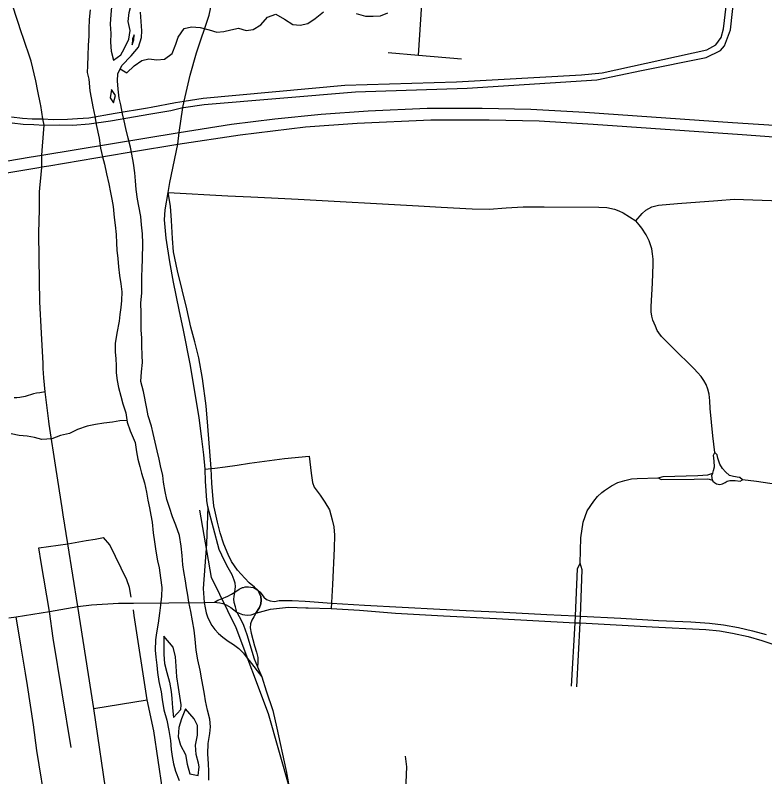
# Model space of a CAD drawing. Extents: x 114604 to 551442, y 316898 to 567001.
# Drawn here: x 173709 to 179238, y 435706 to 441321 of the extents above; entities that cross this region are included whole.
import ezdxf

# ---------------------------------------------------------------- set-up
doc = ezdxf.new("R2010")
doc.units = 0
for name, color, linetype in [('_CIVIL_CONSTRUCTION', 7, 'Continuous'), ('DV_X_County_Line', 7, 'Continuous'), ('GE_P_Alignment_1000_Bearings', 7, 'Continuous'), ('GE_P_Alignment_1000_Stations', 7, 'Continuous'), ('GE_P_Alignment_100_Cardinal_Points', 7, 'Continuous'), ('GE_P_Alignment_500_Bearings', 7, 'Continuous'), ('GE_P_Alignment_500_Cardinal_Points', 7, 'Continuous'), ('GE_P_Alignment_500_Stations', 7, 'Continuous'), ('PM_P_Cells', 7, 'Continuous')]:
    doc.layers.add(name, color=color, linetype=linetype)

msp = doc.modelspace()

# ---------------------------------------------------------------- linework, layer by layer
at = {"layer": '_CIVIL_CONSTRUCTION'}
for p, q in [((173899.9, 440146.7), (173904.4, 440197.6)), ((174097.8, 437424.5), (174063.3, 437636.2)), ((174171.5, 436960.1), (174097.8, 437424.5)), ((175497.3, 437081.9), (175472.7, 437102.8)), ((173715.4, 436885.6), (173961.7, 436924.7)), ((173961.7, 436924.7), (174171.5, 436960.1)), ((173661.3, 436878.6), (173715.4, 436885.6))]:
    msp.add_line(p, q, dxfattribs=at)
for points in [[(174837.2, 440015), (174849.3, 440087.5), (174908.2, 440370.5), (174917.7, 440457.1), (174944.2, 440640.1), (174955.1, 440687.7), (174999.3, 440879.8), (175045, 441043.5), (175139.1, 441320.6), (175203.4, 441629.2), (175251.8, 442227.3), (175263.5, 442372.2), (175334.9, 443255.4), (175335.3, 443259.6), (175353.1, 444474.3), (175339.4, 444629.4), (175315.8, 444774.3), (175198.3, 445276.6), (175130, 445722), (175052.1, 446230.4), (174839.2, 446906.7), (174724, 447363.2), (174614.1, 447947.2), (174384.9, 448836.9)], [(173757, 441184.2), (173618.1, 441615.4), (173577.3, 441778.8), (173525.6, 441953.4)], [(173895, 440666.2), (173875.8, 440760), (173861, 440836), (173825.7, 440982.3), (173763.6, 441163.7), (173757, 441184.2)], [(173910.4, 440356.4), (173921.9, 440509.8), (173913.5, 440557.1), (173897.3, 440655.2), (173895, 440666.2)], [(173904.4, 440197.6), (173904.8, 440202.7), (173905.4, 440289.9), (173910.4, 440356.4)], [(173886.6, 439888.8), (173888.9, 440019.3), (173891.1, 440044.8), (173899.9, 440146.7)], [(175328.7, 437066.7), (175334.2, 437108.7), (175331.9, 437133.7), (175324.9, 437156.1), (175309.4, 437194.9), (175279.5, 437246.8), (175253.1, 437298.7), (175214.3, 437381.8), (175129.9, 437695), (175123.1, 437742.2), (175113.4, 437886.3), (175109.3, 437974.8), (175099.9, 438078.9), (175085.1, 438196.8), (175064.9, 438353), (175041.3, 438502.1), (174999.6, 438750.1), (174949.1, 438999.7), (174918.6, 439148.8), (174877.2, 439351.7), (174848.3, 439502.5), (174822.7, 439675.9), (174809.7, 439811.3), (174815.7, 439885.9), (174837.2, 440015)], [(175472.7, 437102.8), (175433.5, 437136.2), (175401.8, 437170.6), (175348.2, 437229.9), (175303.2, 437293.6), (175279, 437344.5), (175247, 437421.3), (175221.4, 437503.6), (175200.2, 437583.7), (175181.2, 437670.4), (175173.3, 437704), (175166.3, 437779), (175158.7, 437871), (175154.2, 437978.4), (175129.6, 438290.9), (175116.4, 438441.9), (175090.6, 438641.4), (175063.5, 438795.7), (175033.1, 438911.8), (175004.5, 439021), (174974.1, 439156.2), (174906.1, 439436.9), (174877.3, 439577.4), (174867.9, 439674.5), (174861.7, 439806.4), (174854, 439912.3), (174837.2, 440015)], [(173886.3, 439526.4), (173883.7, 439716.4), (173886.6, 439888.8)], [(173914, 438752.3), (173902.4, 438976.7), (173890.8, 439208.1), (173886.3, 439526.4)], [(173920.8, 438648.5), (173915.9, 438716.6), (173914, 438752.3)], [(174063.3, 437636.2), (174054.7, 437689.1), (174011.6, 437972), (173958.9, 438306.5), (173956.1, 438328.1), (173928.4, 438543.7), (173920.8, 438648.5)], [(175328.7, 437066.7), (175344, 437077), (175360.1, 437087.9), (175386, 437101.1), (175392.7, 437102.4)], [(175392.7, 437102.4), (175406, 437105.1), (175429, 437105.8), (175445.6, 437103.8), (175466.8, 437100.5), (175497.3, 437081.9)], [(175483.8, 436912), (175509.7, 436953.3), (175519.3, 436981.6), (175522.3, 437007.7), (175520.8, 437034.9), (175510.6, 437057.4), (175504.5, 437072.3), (175497.3, 437081.9)], [(175497.3, 437081.9), (175515, 437065.8), (175541.7, 437030.6), (175562.4, 437013.4), (175588.6, 437002.7), (175622.2, 436998.6), (175654.7, 437004.3), (175752.4, 437006.1), (175848.1, 437000.3)], [(175177.5, 436993.1), (175204.4, 437008.6), (175231.4, 437017.5), (175276.9, 437037.4), (175303.4, 437052.2), (175328.7, 437066.7)], [(175344.4, 436919), (175333.9, 436958.6), (175325, 436990), (175321.5, 437017.1), (175322.7, 437031.4), (175323.1, 437036.7), (175325.5, 437050.6), (175328.7, 437066.7)], [(174171.5, 436960.1), (174272.1, 436973.8), (174471.5, 436986.7), (174582.3, 436986.1), (175101.8, 436991.3)], [(175101.8, 436991.3), (175103.3, 436991.4), (175177.5, 436993.1)], [(175177.5, 436993.1), (175196.3, 436991.4), (175217.5, 436988.3), (175239.3, 436982.4), (175265.5, 436973.8), (175299.6, 436954.6), (175344.4, 436919)], [(175848.1, 437000.3), (175881.6, 436998.3), (176041.2, 436986.7)], [(176041.2, 436986.7), (176285.9, 436970), (176563.3, 436956.2), (176840.4, 436942.4), (177036.4, 436932.4), (177312, 436918.3), (177629.2, 436902.8), (177842, 436891.7), (177877.6, 436889.8), (178176.4, 436874.8), (178455.2, 436859), (178691.6, 436847.5), (178831.2, 436837.7), (178934.8, 436825.9), (179044.1, 436807.1), (179147.6, 436782.4), (179248.7, 436754)], [(175344.4, 436919), (175359.7, 436912), (175372.2, 436907), (175386, 436902.8), (175402.5, 436899.6), (175423.1, 436897.1), (175448.1, 436899.8), (175483.8, 436912)], [(175483.8, 436912), (175592.4, 436942.6), (175724.6, 436955.4), (175852, 436951)], [(175852, 436951), (175870.8, 436950.4), (176039.5, 436946.7)], [(176039.5, 436946.7), (176248.7, 436933.8), (176515, 436911.4), (176867.2, 436892.9), (177259.6, 436872), (177840.1, 436842), (177875.6, 436840.1), (178406.2, 436812.4), (178802.7, 436790.7), (178903, 436780.7), (179001, 436764.4), (179114.5, 436739.9), (179215.6, 436711.5), (179305.6, 436681.2), (179406, 436641), (179565.1, 436564.1), (179660.8, 436508.8), (179731, 436463.8), (179793.6, 436419.7), (179891.2, 436351.7), (179987.9, 436283.4), (180145.2, 436172.2), (180354.5, 436043.7), (180413.7, 436016.1)]]:
    msp.add_lwpolyline(points, dxfattribs=at)
at = {"layer": 'DV_X_County_Line'}
for points in [[(174428.8, 442247.2), (174373.8, 442173.7), (174365, 442109.7), (174362.3, 442051.6), (174363.6, 441999.5), (174371, 441949.3), (174386.1, 441883), (174397.4, 441828.8), (174414.8, 441778.4), (174426.1, 441724.2), (174429.2, 441652), (174426.3, 441583.9), (174424.6, 441445.7), (174419.7, 441379.6), (174413, 441325.6), (174410.1, 441255.5), (174413.3, 441187.3), (174412.5, 441123.2), (174415.6, 441055), (174432.7, 440988.7), (174487.3, 441030.1)], [(174487.3, 441030.1), (174511.9, 441073.9), (174546.8, 441143.6), (174555.6, 441207.6), (174542.5, 441273.9), (174549.3, 441339.9), (174566.2, 441407.9), (174593.1, 441475.7), (174611.9, 441537.6), (174614.7, 441601.7), (174565.5, 441662.4), (174506.1, 441719.2), (174500.8, 441771.4), (174497.8, 441847.6), (174500.6, 441915.7), (174509.5, 441979.7), (174506.3, 442047.9), (174486.9, 442098.2), (174455.8, 442168.7), (174428.8, 442247.2)], [(174261.4, 441361.5), (174254.5, 441289.4), (174251.6, 441221.3), (174250.9, 441169.2), (174246, 441097.1), (174245.1, 441023), (174242.1, 440948.9), (174239.5, 440898.8), (174250.8, 440848.6), (174259.7, 440762.3), (174269.1, 440712.1), (174280.3, 440645.8), (174295.4, 440575.5), (174304.6, 440515.3), (174327.4, 440414.8), (174338.4, 440340.5), (174353.6, 440276.2), (174366.9, 440221.9), (174382, 440151.6), (174399.1, 440077.2), (174412.3, 440015), (174421.7, 439964.7), (174431, 439910.5), (174437.9, 439828.3), (174445.2, 439772.1)], [(174641.4, 439775.7), (174634.2, 439837.9), (174621.2, 439912.2), (174611.8, 439964.4), (174600.7, 440036.7), (174595.6, 440100.9), (174590.3, 440159.1), (174581.2, 440229.3), (174570, 440297.6), (174558.7, 440347.9), (174541.5, 440414.2), (174524.4, 440484.5), (174511.1, 440542.8), (174499.8, 440593), (174486.6, 440659.3), (174475.2, 440709.6), (174468.1, 440775.8), (174462.9, 440838), (174465.5, 440888.1), (174494.3, 440949.8), (174563.3, 441021.1), (174618.1, 441086.6), (174639.1, 441156.5), (174641.7, 441206.5), (174636.6, 441274.7), (174633.4, 441342.9)], [(174570.3, 441103.2), (174582.8, 441139.1), (174585.3, 441177.2)], [(174585.3, 441177.2), (174572.9, 441147.3), (174570.3, 441103.2)], [(174418, 440774.4), (174409.2, 440712.4), (174432.7, 440674)], [(174432.7, 440674), (174449.5, 440729.9), (174418, 440774.4)], [(174445.2, 439772.1), (174452.4, 439703.9), (174455.6, 439639.7), (174458.9, 439589.6), (174466.1, 439527.3), (174471.3, 439465.1), (174478.6, 439402.9), (174487.8, 439340.7), (174495, 439280.5), (174492.2, 439216.4), (174487.6, 439166.4), (174480.9, 439114.3), (174476.2, 439064.3), (174457.1, 438976.3), (174446.1, 438900.3), (174445.4, 438840.2), (174450.7, 438788.1), (174454.1, 438737.9), (174453.4, 438683.8), (174460.7, 438627.6), (174470, 438575.4), (174487.2, 438511.1), (174502.5, 438456.8), (174523.7, 438390.4), (174534.8, 438320.1), (174556, 438255.7), (174592.9, 438171.1), (174604.1, 438102.8), (174613.4, 438048.6), (174626.7, 437994.3), (174640.1, 437944.1), (174661.2, 437873.7), (174676.3, 437805.3), (174687.6, 437745.1), (174698.9, 437688.8), (174708.2, 437634.6), (174719.5, 437582.4), (174726.5, 437504.1), (174735.7, 437437.9), (174746.8, 437369.6), (174757.9, 437297.3), (174769.3, 437247.1), (174780.3, 437172.8), (174791.4, 437102.5), (174788.6, 437036.4), (174779.7, 436970.4), (174773, 436912.4), (174764, 436838.3), (174751.1, 436766.4), (174744.5, 436714.3), (174741.5, 436640.2), (174744.8, 436588.1), (174754.1, 436527.8), (174759.4, 436475.7), (174768.6, 436409.4), (174785.6, 436331.1), (174792.9, 436274.9), (174805.9, 436198.5), (174827, 436122.1), (174842, 436047.8), (174853.1, 435973.5), (174860.2, 435907.3), (174867.6, 435855.1), (174876.9, 435800.9), (174890.2, 435746.6), (174917.4, 435678.1)], [(175137.6, 435681.5), (175136.4, 435747.6), (175135.1, 435801.7), (175130, 435875.9), (175131, 435952.1), (175143.9, 436024.1), (175148.6, 436074.1), (175143.3, 436130.3), (175128.1, 436196.6), (175113, 436264.9), (175105.6, 436315.1), (175094.3, 436369.4), (175085, 436419.6), (175071.9, 436491.9), (175056.8, 436568.2), (175043.7, 436638.5), (175036.8, 436720.8), (175029.6, 436787), (175016.5, 436855.3), (175005.3, 436925.6), (174990.2, 436993.9), (174980.8, 437044.1), (174971.5, 437098.3), (174964.2, 437150.5), (174953, 437218.8), (174945.7, 437269), (174940.5, 437337.2), (174933.4, 437405.4), (174920.4, 437485.7), (174893.4, 437560.2), (174870.1, 437622.6), (174847, 437691), (174827.7, 437749.4), (174814.5, 437809.7), (174803.3, 437877.9), (174798, 437928.1), (174780.9, 437998.5), (174769.5, 438048.7), (174756.3, 438109), (174725.9, 438237.6), (174714.6, 438291.8), (174689.5, 438366.3), (174680.2, 438420.5), (174653.8, 438547.1), (174634.7, 438619.5), (174639.6, 438691.6), (174646.5, 438759.6), (174645.1, 438811.7), (174642.1, 438885.9), (174642.8, 438940), (174637.6, 439002.2), (174638.3, 439056.3), (174637.1, 439124.4), (174636.1, 439200.6), (174643, 439272.7), (174643.7, 439328.8), (174642.5, 439390.9), (174645.3, 439455), (174648.2, 439521.1), (174649.7, 439637.3), (174646.6, 439709.5), (174641.4, 439775.7)], [(174804.9, 436743.6), (174806.1, 436679.5), (174805.1, 436607.4), (174810.3, 436541.2), (174827.5, 436474.8), (174846.5, 436402.5), (174859.7, 436334.2), (174865, 436282), (174868.2, 436213.8), (174877.3, 436143.6), (174930.1, 436203)], [(174930.1, 436203), (174932.5, 436235.1), (174923.3, 436299.3), (174912.1, 436363.6), (174901.1, 436441.9), (174896.1, 436520.1), (174891, 436590.3), (174873.9, 436660.6), (174804.9, 436743.6)], [(174964.1, 436206.6), (174935.2, 436132.8), (174916.3, 436068.9), (174909.5, 436000.9), (174928.7, 435938.5), (174963.8, 435870), (174976.9, 435797.7), (174996, 435727.3), (175057.9, 435714.5), (175066.7, 435778.5)], [(175066.7, 435778.5), (175061.1, 435806.6), (175043.9, 435871), (175038.8, 435939.2), (175053.7, 436013.2), (175052.6, 436083.3), (175029.3, 436133.7), (174964.1, 436206.6)]]:
    msp.add_lwpolyline(points, dxfattribs=at)
at = {"layer": 'GE_P_Alignment_1000_Bearings'}
msp.add_lwpolyline([(175620.3, 428356.9), (175247.4, 430262.5), (175048.6, 431007.7), (174864.4, 431628.6), (174736.9, 432070.1), (174734.5, 432402), (174746.9, 432595.6), (174773, 432803.2), (174882, 433025.2), (175224.6, 433414.8), (175429.2, 433789.6), (175536.8, 434191.4), (175672.3, 434565.7), (175709.9, 435091.3), (175733.7, 435616.9), (175577.7, 436168.8), (175338.2, 436803), (175155.8, 437175), (175069.3, 437672.1)], dxfattribs=at)
at = {"layer": 'GE_P_Alignment_1000_Stations'}
for p, q in [((173715.4, 436885.6), (173961.7, 436924.7)), ((173961.7, 436924.7), (174171.5, 436960.1)), ((173661.3, 436878.6), (173715.4, 436885.6)), ((175708, 435749.8), (175755.8, 435482.2))]:
    msp.add_line(p, q, dxfattribs=at)
for points in [[(175328.7, 437066.7), (175344, 437077), (175360.1, 437087.9), (175386, 437101.1), (175392.7, 437102.4)], [(175392.7, 437102.4), (175406, 437105.1), (175429, 437105.8), (175445.6, 437103.8), (175466.8, 437100.5), (175497.3, 437081.9)], [(175497.3, 437081.9), (175504.5, 437072.3), (175510.6, 437057.4), (175520.8, 437034.9), (175522.3, 437007.7), (175519.3, 436981.6), (175509.7, 436953.3), (175483.8, 436912)], [(175177.5, 436993.1), (175204.4, 437008.6), (175231.4, 437017.5), (175276.9, 437037.4), (175303.4, 437052.2), (175328.7, 437066.7)], [(174171.5, 436960.1), (174272.1, 436973.8), (174471.5, 436986.7), (174582.3, 436986.1), (175101.8, 436991.3)], [(175101.8, 436991.3), (175103.3, 436991.4), (175177.5, 436993.1)], [(175177.5, 436993.1), (175196.3, 436991.4), (175217.5, 436988.3), (175239.3, 436982.4), (175265.5, 436973.8), (175299.6, 436954.6), (175344.4, 436919)], [(175344.4, 436919), (175351.5, 436903.9), (175369.7, 436869.2), (175392.4, 436824.4), (175416.7, 436755.1), (175471.6, 436576.6), (175496.6, 436517)], [(175483.8, 436912), (175469, 436884.7), (175453.9, 436860.7), (175443.3, 436834.6), (175442.4, 436804.2), (175449.2, 436764.1), (175474.8, 436672), (175489.3, 436625.5), (175498.2, 436585.4), (175499.6, 436545.2), (175496.6, 436517)], [(175496.6, 436517), (175527.5, 436443.4), (175559.7, 436339.5), (175608.5, 436193.4), (175637.9, 436063), (175706.1, 435760.5), (175708, 435749.8)]]:
    msp.add_lwpolyline(points, dxfattribs=at)
at = {"layer": 'GE_P_Alignment_100_Cardinal_Points'}
for p, q in [((174949.3, 440640.8), (175102, 440662.1)), ((174837.2, 440015), (175277.2, 439989.5)), ((174287.5, 436210.4), (174683, 436273))]:
    msp.add_line(p, q, dxfattribs=at)
for points in [[(175094.1, 440710.1), (176139.9, 440804.1), (176963.2, 440830.9), (177887.1, 440880.9), (178038.5, 440895.8), (178810.7, 441065.1), (178876.4, 441101.9), (178915.5, 441156.9), (178932.9, 441220.7), (178990.6, 441697.5), (179045.5, 442203.6), (179088.9, 442788.3)], [(175102, 440662.1), (176219.4, 440755.5), (177042.6, 440782.3), (177999.4, 440844.6), (178327.5, 440913.2), (178805.2, 441008.6), (178911.7, 441061.5), (178940.1, 441094.7), (178963.9, 441153.4), (178985.1, 441213.5), (179093.1, 442207), (179131.8, 442788.3)], [(176684.8, 441026.1), (176722.8, 441631.8), (176717.6, 441766), (176714.2, 441862.2), (176718.8, 441970.3), (176734.2, 442206.5), (176749.1, 442354.9)], [(176460.5, 441045.2), (176684.8, 441026.1), (177000.9, 440999.8)], [(174685.4, 440639.3), (174710.8, 440643.5), (174891.3, 440677.1), (174955.1, 440687.7), (175094.1, 440710.1)], [(173913.5, 440557.1), (173987.5, 440552.6), (174095.3, 440555.1), (174167.4, 440559), (174252.5, 440565.1), (174446.3, 440599.2), (174685.4, 440639.3)], [(174693.5, 440591.4), (174856.8, 440618.5), (174944.2, 440640.1), (174949.3, 440640.8)], [(173680.9, 440571.1), (173763.3, 440561.3), (173833.2, 440556.2), (173913.5, 440557.1)], [(173921.9, 440509.8), (174032.2, 440512), (174133.6, 440510.3), (174253.5, 440520.1), (174410.6, 440542.3), (174652.7, 440584.6), (174693.5, 440591.4)], [(173685.1, 440528.4), (173767.5, 440518.6), (173845.5, 440514.7), (173921.9, 440509.8)], [(175277.2, 439989.5), (175447.6, 439982.6), (175599.6, 439974.1), (175795.3, 439964), (176682.9, 439916.7), (176850.5, 439906.3), (177079.4, 439893.5), (177206.1, 439890.2), (177329.6, 439899.8), (177456.4, 439907.3), (177611.5, 439907.7), (178013.3, 439905.1), (178072.3, 439902.7), (178128.9, 439889.9), (178161, 439879), (178194.4, 439865.1), (178287.7, 439804.7)], [(178287.7, 439804.7), (178333.5, 439859.5), (178359.9, 439884.5), (178404.3, 439909.3), (178453.9, 439919.8), (178595.1, 439931.9), (178891.2, 439956), (179011.9, 439964.4), (179909.8, 439931.7), (179985.5, 439908.6), (180043.7, 439855), (180078.8, 439783.9), (180084.2, 439704.8), (180077.6, 439553.2), (180067.6, 439201), (180459.4, 439181.7), (180500.8, 439179.7)], [(178881.4, 438084.7), (178871.7, 438094), (178871.1, 438094.8), (178870.6, 438095.8), (178870.4, 438096.7), (178855.9, 438220.5), (178835.6, 438421.8), (178833, 438478.2), (178827.1, 438528), (178818.6, 438562.8), (178805.6, 438598.1), (178788.8, 438627.3), (178768.1, 438657), (178743, 438686.2), (178717.9, 438713.1), (178558.5, 438870.3), (178500.5, 438928.5), (178477.1, 438952.7), (178456.9, 438979.7), (178444.1, 438997.3), (178431.1, 439027.6), (178411.4, 439073.4), (178405.2, 439101), (178401.1, 439133.1), (178400.8, 439172.4), (178408.9, 439346.2), (178414, 439485.2), (178413.7, 439521.7), (178410.7, 439561.5), (178404.3, 439599.6), (178385.6, 439657.6), (178364.3, 439700.6), (178331.8, 439751.3), (178311.2, 439776.1), (178287.7, 439804.7)], [(173928.4, 438543.7), (173891, 438537.3), (173866.3, 438533.9), (173844.5, 438529.2), (173781.9, 438510), (173743.6, 438502.2), (173721.2, 438499.8), (173700.9, 438499.9)], [(178851.3, 437892.2), (178848.7, 437927), (178855.2, 437944.3), (178859.7, 437963.6), (178868.3, 437990.6), (178865.8, 438032.2), (178858.8, 438077.4), (178870.4, 438096.7)], [(175109.3, 437974.8), (175154.2, 437978.4), (175180.5, 437980.5), (175256.8, 437991.5), (175347, 438002.5), (175437.1, 438017.1), (175548.1, 438033.5), (175695.6, 438053.7), (175876, 438070.6), (175892.6, 437944), (175901.7, 437876.3), (175914.1, 437841.7), (175958, 437781.2), (175993.1, 437731.1), (176026.5, 437674.1), (176046.4, 437599.2), (176059.8, 437548.4), (176064.3, 437487.1), (176060.7, 437389.8), (176048.2, 437123.3), (176039.5, 436946.7)], [(179050.4, 437913.3), (179006.9, 437920), (178978.6, 437928.1), (178947.5, 437953.9), (178925.7, 437979.2), (178907.2, 438010), (178893, 438055.8), (178887.9, 438078.5), (178881.4, 438084.7)], [(178450.8, 437909.4), (178488.8, 437920.9), (178743.8, 437927.1), (178818.1, 437932.8), (178855.2, 437944.3)], [(177876.7, 437279.8), (177882.3, 437468.5), (177899.4, 437583.1), (177927.7, 437667.4), (177976.8, 437738), (178004.9, 437771.3), (178034.9, 437802.7), (178056.4, 437815.8), (178107.2, 437850.7), (178154.5, 437874.4), (178206.3, 437891.2), (178253.8, 437901.9), (178297, 437905.7), (178450.8, 437909.4)], [(178450.8, 437909.4), (178473.4, 437898.3), (178718, 437901), (178814.5, 437901.7), (178827.8, 437899.2), (178851.3, 437892.2), (178855.8, 437884.7), (178866, 437875.5), (178882.9, 437865), (178906.9, 437860.8), (178926.3, 437865.8), (178944.8, 437875.7), (178961.2, 437885.5), (178980.6, 437890.5), (179004.9, 437890.3), (179019.6, 437889.9), (179055.5, 437884.4), (179073.3, 437896.2)], [(180477.5, 437804.2), (180432.7, 437806.4), (180092.2, 437822.6), (179703.6, 437845.7), (179375.8, 437862.6), (179276.6, 437868.8), (179177.4, 437881.8), (179073.3, 437896.2), (179055.3, 437912.6), (179050.4, 437913.3)], [(173882.5, 437393.6), (174097.8, 437424.5), (174231, 437449.1), (174297.9, 437456.9), (174359.9, 437470.4)], [(174563.2, 437031.1), (174550.9, 437100.4), (174531.9, 437158.2), (174406.1, 437415.7), (174359.9, 437470.4)], [(174121.5, 435921.7), (173989.1, 436727.3), (173961.7, 436924.7), (173899.8, 437286.1), (173882.5, 437393.6)], [(177813, 436373.4), (177840, 436841.9), (177842, 436891.7), (177856.4, 437238.1), (177876.7, 437279.8)], [(177852.5, 436368.3), (177875.6, 436840.1), (177877.6, 436889.8), (177891.4, 437231.5), (177876.7, 437279.8)], [(174825.2, 435360.7), (174822.9, 435424), (174811.4, 435514.3), (174796.3, 435611.9), (174731.7, 436045.5), (174683, 436273), (174586.4, 436894.4), (174581.6, 436937.2)], [(174038.9, 435340.6), (173995.3, 435372.8), (173969.8, 435399.8), (173951.5, 435425), (173940.4, 435461), (173868.5, 435900), (173844.6, 436089.7), (173799.6, 436379), (173784.5, 436469.9), (173752.8, 436662), (173715.4, 436885.6)], [(176582.9, 435427.7), (176596.6, 435778.6), (176588.8, 435858.1)]]:
    msp.add_lwpolyline(points, dxfattribs=at)
at = {"layer": 'GE_P_Alignment_500_Bearings'}
msp.add_lwpolyline([(174439.4, 435192.4), (174423, 435295.3), (174389.8, 435521.6), (174287.5, 436210.4), (174171.5, 436960.1)], dxfattribs=at)
at = {"layer": 'GE_P_Alignment_500_Cardinal_Points'}
msp.add_lwpolyline([(175129.9, 437695), (175122, 437494.6), (175119.3, 437424), (175094.3, 437093.2), (175103.2, 436991.7), (175103.3, 436991.4), (175110.1, 436950.4), (175117.7, 436914.5), (175127.3, 436884.6), (175142.1, 436853.8), (175160, 436820.8), (175181.6, 436791.9), (175209.3, 436761.2), (175240.1, 436734.9), (175278.8, 436706.5), (175319.2, 436681.8), (175358.4, 436652.4), (175373.6, 436636.5), (175392.3, 436616.2), (175420.4, 436580.4), (175434.6, 436563.7), (175527.5, 436443.4)], dxfattribs=at)
at = {"layer": 'GE_P_Alignment_500_Stations'}
msp.add_line((173883.9, 440199.2), (173904.8, 440202.7), dxfattribs=at)
for points in [[(173336, 440193.2), (173812.6, 440274.2), (173905.4, 440289.9), (174917.7, 440457.1), (175304.8, 440516.6), (175624.1, 440557.1), (175965.5, 440590.8), (176311.6, 440616.5), (176748.1, 440635.8), (177152.3, 440636.4), (177511.4, 440628.6), (177909.9, 440607.1), (179000.2, 440530.5), (179382.6, 440504.3)], [(174533.5, 440307.9), (174580.6, 440315.8), (174908.2, 440370.5), (175367.4, 440439.9), (175849.9, 440497.8), (176231.9, 440526), (176773.8, 440549.6), (177205.7, 440549.2), (177572.9, 440542.6), (177972.6, 440517.7), (179071.1, 440441.1), (179504.7, 440410.6), (180182.3, 440362.2), (180496.1, 440349.9)], [(173904.8, 440202.7), (173956.8, 440211.4), (174533.5, 440307.9)], [(173361.6, 440111.6), (173883.9, 440199.2)]]:
    msp.add_lwpolyline(points, dxfattribs=at)
at = {"layer": 'PM_P_Cells'}
for points in [[(174482.5, 440924.6), (174532.7, 440896.6), (174587.1, 440948.3), (174643.4, 440988), (174695.5, 440999.6), (174753.5, 440993.2), (174809.5, 440996.8), (174865.8, 441038.5), (174894.3, 441106.4), (174910.6, 441158.5), (174955, 441222.3), (175009.1, 441236), (175073.1, 441229.5), (175139.1, 441212.9), (175195, 441196.4), (175247.1, 441202.1), (175299.2, 441213.7), (175355.3, 441225.3), (175413.2, 441208.8), (175463.3, 441216.5), (175519.6, 441250.2), (175569.9, 441305.9), (175632.1, 441329.5), (175695.9, 441291), (175757.7, 441252.4), (175809.7, 441248), (175867.8, 441259.6), (175922.1, 441297.3), (175982.4, 441347)], [(176224.5, 441333.1), (176292.4, 441314.5), (176348.5, 441314.1), (176402.5, 441315.7), (176456.7, 441339.4)], [(174532.8, 438332.7), (174480.9, 438331.4), (174426.8, 438319.8), (174362.7, 438312.3), (174300.6, 438302.7), (174240.5, 438291.1), (174168.3, 438265.6), (174108, 438238), (174041.9, 438222.4), (173979.7, 438196.8), (173905.6, 438193.4), (173849.7, 438207.8), (173797.7, 438218.2), (173737.7, 438222.7), (173679.7, 438233.2)]]:
    msp.add_lwpolyline(points, dxfattribs=at)

doc.saveas('drawing.dxf')
